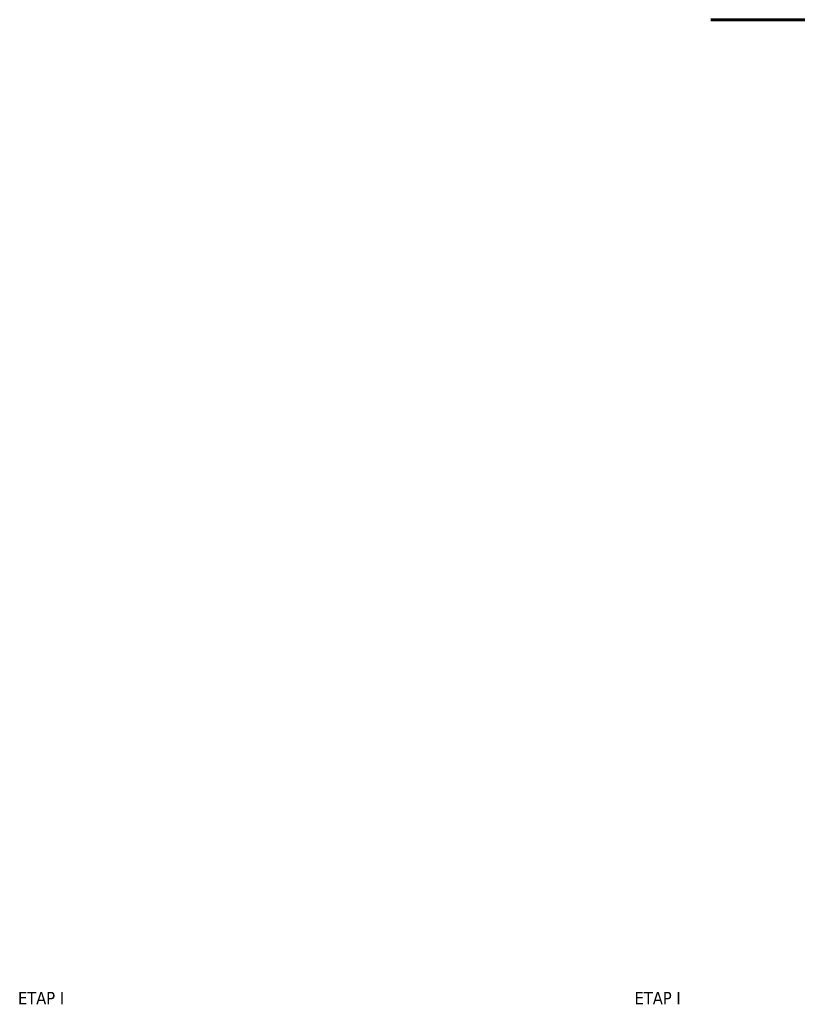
# Model space of a CAD drawing. Header units: millimetres. Extents: x -1893473 to 942156, y -534599 to 942944.
# Tile 508 of 656: x 133171 to 142544, y -31298 to -19429. Entities that reach past the tile are written whole.
import ezdxf

# ---------------------------------------------------------------- set-up
doc = ezdxf.new("R2010")
doc.units = ezdxf.units.MM
doc.header["$LTSCALE"] = 0.2
doc.linetypes.add('HIDDEN', pattern=[9.525, 6.35, -3.175])
for name, color, linetype, lineweight in [('__ETAPOWANIE', 5, 'Continuous', 18), ('P-Linia3', 6, 'Continuous', 60), ('P-Wymiar', 142, 'Continuous', 9)]:
    doc.layers.add(name, color=color, linetype=linetype, lineweight=lineweight)
doc.styles.add('ARIAL', font='tahoma.ttf')

# ---------------------------------------------------------------- blocks, each defined once
blk = doc.blocks.new('A$C066A059A')
at = {"layer": '__ETAPOWANIE', "color": 215, "linetype": 'HIDDEN', "ltscale": 3, "true_color": 0x996c99, "char_height": 15, "attachment_point": 1, "style": 'ARIAL'}
for insert in [(-3140.9, -713), (-2397.7, -713)]:
    blk.add_mtext_dynamic_manual_height_columns('ETAP I', width=123.327, gutter_width=75, heights=[0], dxfattribs=dict(at, insert=insert))

msp = doc.modelspace()

# ---------------------------------------------------------------- linework, layer by layer
at = {"layer": 'P-Linia3', "color": 6, "linetype": 'Continuous'}
msp.add_line((141503.52901, -19429.29465), (150045.96357, -19429.29465), dxfattribs=at)

# ---------------------------------------------------------------- block references
at = {"layer": 'P-Wymiar', "ltscale": 0.4, "xscale": 10, "yscale": 10, "zscale": 10}
msp.add_blockref('A$C066A059A', (164559.65382, -24018.49276), dxfattribs=at)

doc.saveas('drawing.dxf')
